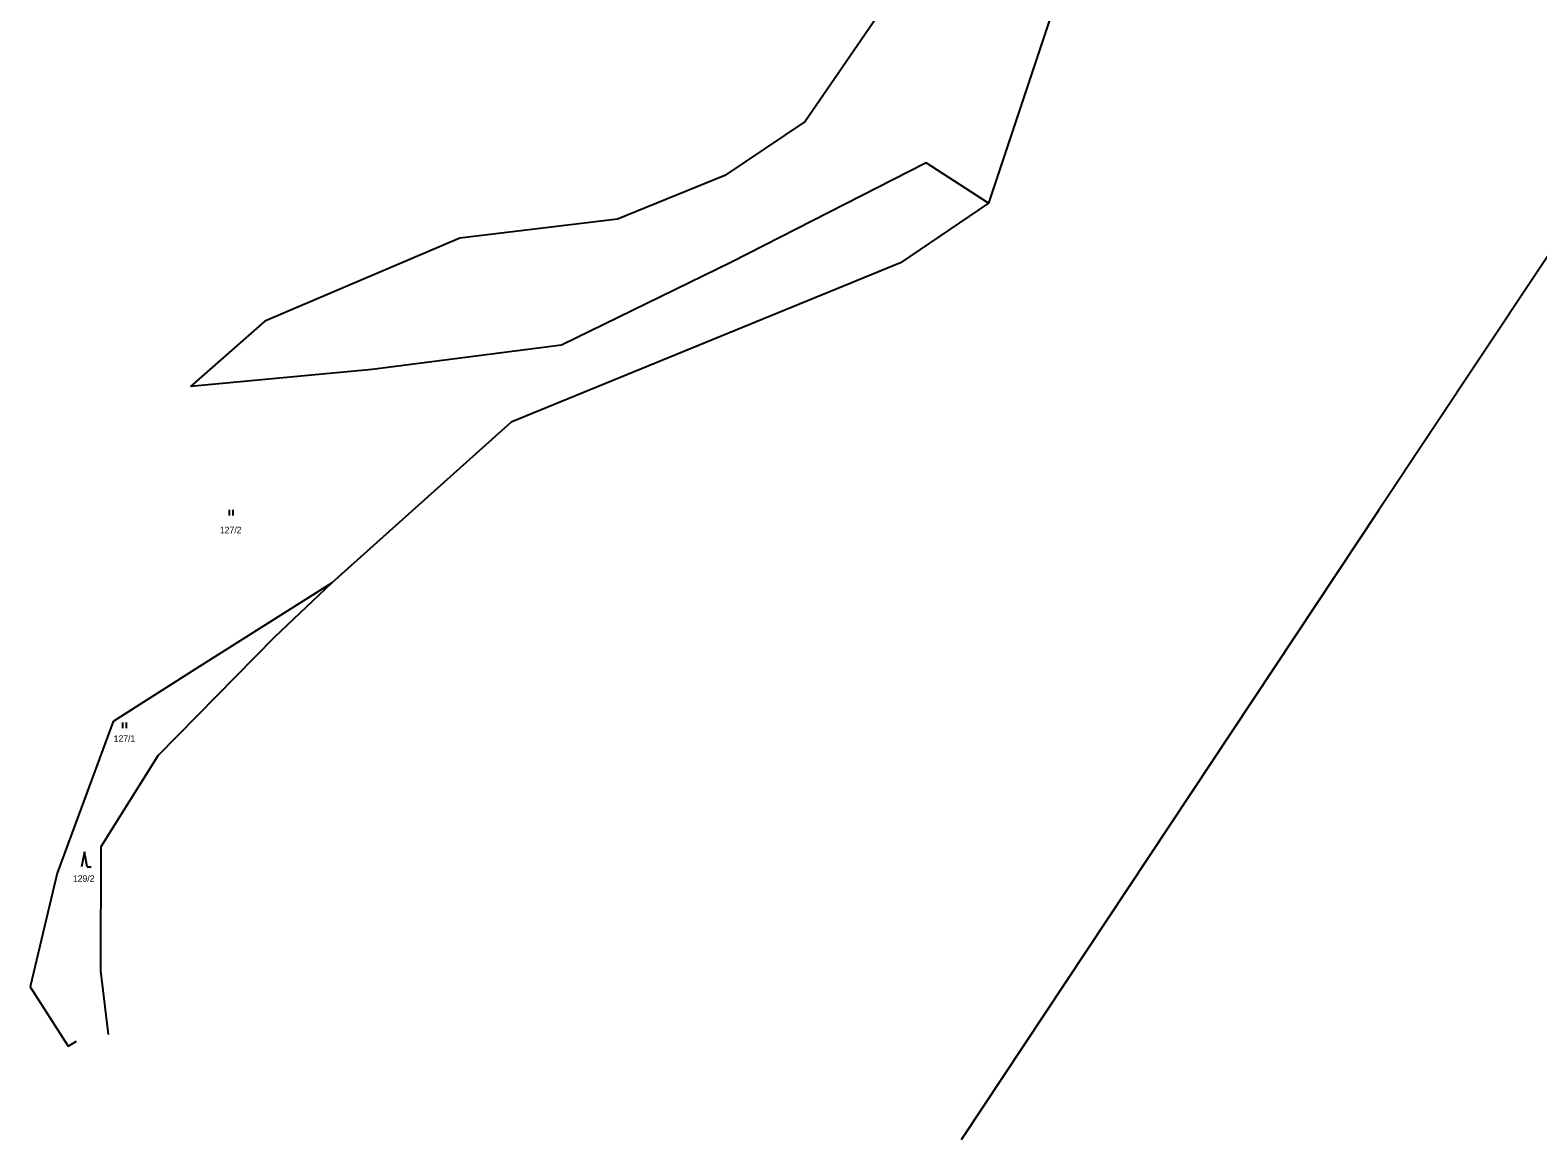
# Model space of a CAD drawing. Extents: x -793666 to -785424, y -1118958 to -1108761.
# Drawn here: x -790420.2 to -790024, y -1114594.1 to -1114302.6 of the extents above; entities that cross this region are included whole.
import ezdxf

# ---------------------------------------------------------------- set-up
doc = ezdxf.new("R2010")
doc.units = 0
for name, color, linetype in [('Hranice parcel', 7, 'Continuous'), ('Parcelní čísla', 7, 'Continuous'), ('Vrstva 44', 7, 'Continuous'), ('Značky kultur', 7, 'Continuous')]:
    doc.layers.add(name, color=color, linetype=linetype)

msp = doc.modelspace()

# ---------------------------------------------------------------- linework, layer by layer
at = {"layer": 'Hranice parcel'}
msp.add_line((-790410.21, -1114569.5), (-790407.99, -1114568.19), dxfattribs=at)
for points in [[(-790118.12, -1114151.21), (-790131.9, -1114162.08), (-790158.98, -1114205.72), (-790153.67, -1114267.03), (-790148.66, -1114288.87), (-790168.4, -1114348.05)], [(-789892.98, -1114167.7), (-789956.24, -1114263.94), (-790065.9, -1114428.82), (-790175.53, -1114594.15)], [(-790168.4, -1114348.05), (-790184.77, -1114337.44), (-790235.94, -1114363.57), (-790280.57, -1114385.35), (-790330.35, -1114391.72), (-790378.06, -1114396.2)], [(-790168.4, -1114348.05), (-790191.48, -1114363.75), (-790293.82, -1114405.59), (-790341.01, -1114447.86)], [(-790341.01, -1114447.86), (-790375.66, -1114469.8), (-790398.38, -1114484.28), (-790413.08, -1114524.09), (-790420.18, -1114553.91), (-790410.21, -1114569.5)], [(-790341.01, -1114447.86), (-790355.95, -1114462.09), (-790386.65, -1114493.23), (-790401.6, -1114517.21), (-790401.72, -1114549.74), (-790399.64, -1114566.45)]]:
    msp.add_lwpolyline(points, dxfattribs=at)
at = {"layer": 'Vrstva 44'}
msp.add_lwpolyline([(-790070.36, -1114064.18), (-790077.41, -1114066.92), (-790099.13, -1114083.32), (-790140.29, -1114120.5), (-790162.46, -1114147.73), (-790179, -1114174.35), (-790192.46, -1114201.21), (-790195.44, -1114214.86), (-790192.12, -1114271.28), (-790194.98, -1114295.25), (-790216.55, -1114326.64), (-790237.66, -1114340.78), (-790265.88, -1114352.25), (-790307.31, -1114357.21), (-790358.52, -1114379.07), (-790378.06, -1114396.2)], dxfattribs=at)
at = {"layer": 'Značky kultur'}
for p, q in [((-790367.82, -1114430.13), (-790367.82, -1114428.63)), ((-790366.82, -1114430.13), (-790366.82, -1114428.63)), ((-790395.85, -1114486.02), (-790395.85, -1114484.52)), ((-790394.85, -1114486.02), (-790394.85, -1114484.52)), ((-790405.93, -1114518.44), (-790406.68, -1114522.44)), ((-790405.18, -1114522.44), (-790405.93, -1114518.44)), ((-790405.18, -1114522.44), (-790404.18, -1114522.44))]:
    msp.add_line(p, q, dxfattribs=at)

# ---------------------------------------------------------------- texts
at = {"layer": 'Parcelní čísla'}
for s, p in [('127/2', (-790370.33, -1114434.77)), ('127/1', (-790398.24, -1114489.57)), ('129/2', (-790408.96, -1114526.35))]:
    msp.add_text(s, height=1.7, dxfattribs=at).set_placement(p)

doc.saveas('drawing.dxf')
